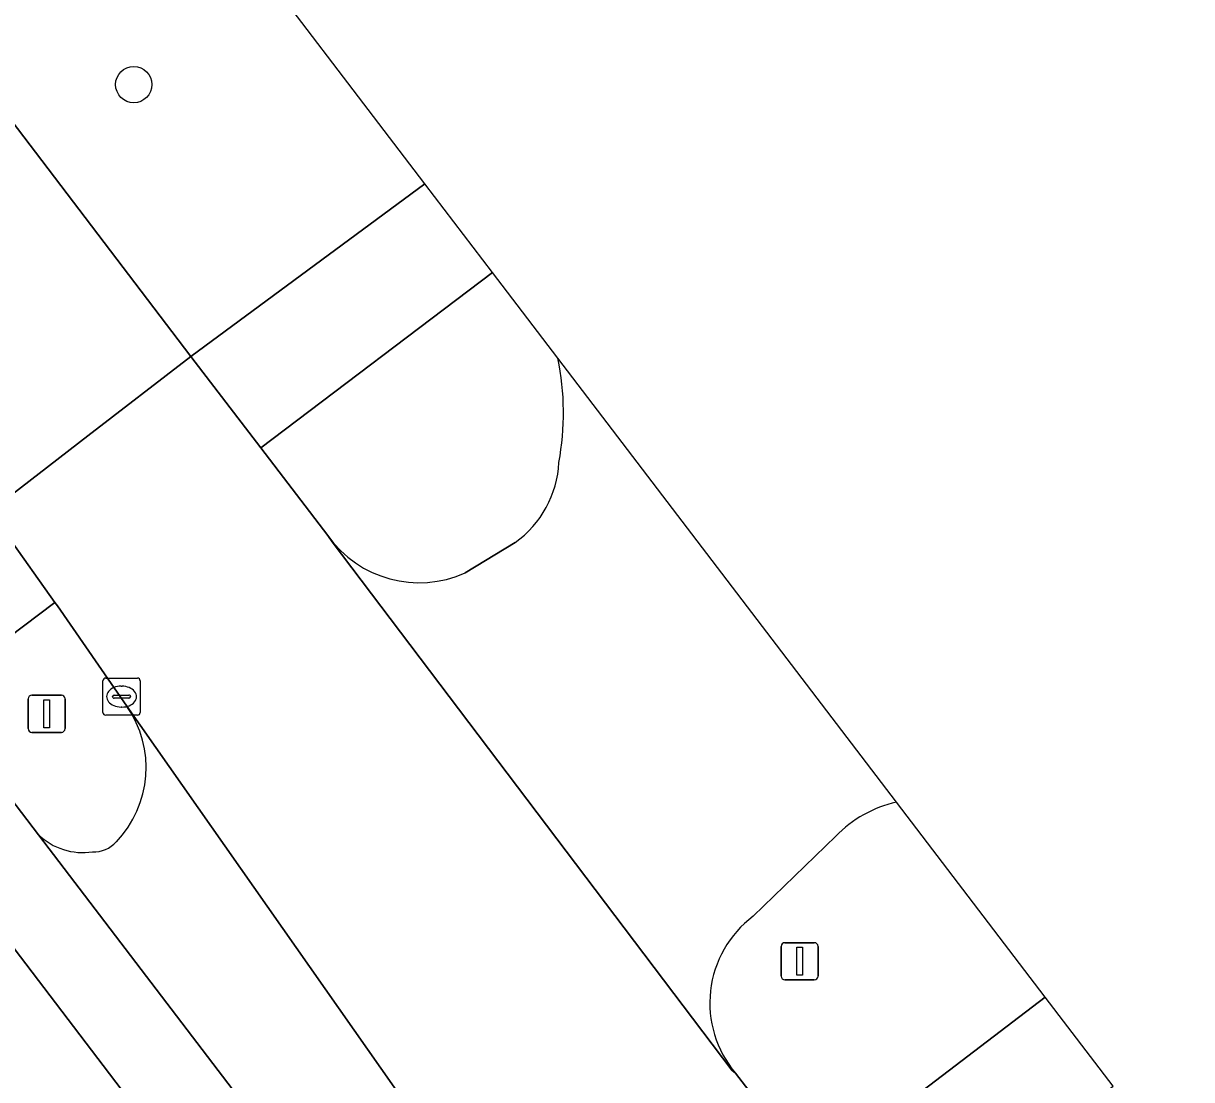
# Model space of a CAD drawing. Extents: x 160023 to 161302, y 384750 to 385707.
# Drawn here: x 160525.65 to 160557.04, y 385401.72 to 385430.13 of the extents above; entities that cross this region are included whole.
import ezdxf

# ---------------------------------------------------------------- set-up
doc = ezdxf.new("R2010")
doc.units = 0
for name, color, linetype in [('IMGEO_Berm_groen', 7, 'Continuous'), ('IMGEO_Boom', 7, 'Continuous'), ('IMGEO_Fietspad_gesloten', 7, 'Continuous'), ('IMGEO_Kolk', 7, 'Continuous'), ('IMGEO_Lichtmast', 7, 'Continuous'), ('IMGEO_Rijbaan_lokaal_gesloten', 7, 'Continuous'), ('IMGEO_Rijbaan_lokaal_open', 7, 'Continuous'), ('IMGEO_Verkeerseiland_groen', 7, 'Continuous'), ('IMGEO_Voetpad_open', 7, 'Continuous')]:
    doc.layers.add(name, color=color, linetype=linetype)

msp = doc.modelspace()

# ---------------------------------------------------------------- linework, layer by layer
at = {"layer": 'IMGEO_Berm_groen'}
msp.add_lwpolyline([(160504.798, 385467.328), (160498.698, 385462.556), (160500, 385460.842), (160530.144, 385421.169), (160536.439, 385425.81), (160519.956, 385447.438), (160504.798, 385467.328)], dxfattribs=at)
at = {"layer": 'IMGEO_Boom'}
msp.add_circle((160528.613, 385428.481), 0.489, dxfattribs=at)
at = {"layer": 'IMGEO_Fietspad_gesloten'}
for points in [[(160557.043, 385367.718), (160554.061, 385371.46), (160553.925, 385371.64), (160547.014, 385380.747), (160546.854, 385380.958), (160539.862, 385390.15), (160538.063, 385392.567), (160536.369, 385394.761), (160526.049, 385408.311), (160523.19, 385412.064), (160521.367, 385414.466), (160507.775, 385432.386), (160506.859, 385433.594), (160496.701, 385446.986), (160495.79, 385448.187), (160486.213, 385460.814), (160482.072, 385466.259), (160477.883, 385471.703), (160476.046, 385474.129), (160468.509, 385483.99), (160467.607, 385485.214), (160450.164, 385508.169)], [(160449.613, 385504.891), (160459.973, 385491.267), (160463.968, 385486.014), (160472.502, 385474.792), (160473.388, 385473.626), (160493.83, 385446.745), (160494.764, 385445.517), (160504.971, 385432.095), (160505.899, 385430.875), (160519.697, 385412.717), (160520.509, 385411.649), (160520.614, 385411.511), (160523.314, 385407.987), (160534.366, 385393.459), (160554.321, 385367.155)]]:
    msp.add_lwpolyline(points, dxfattribs=at)
at = {"layer": 'IMGEO_Kolk'}
for p, q in [((160527.784, 385411.598), (160527.784, 385412.45)), ((160527.859, 385412.524), (160528.711, 385412.524)), ((160528.272, 385412.304), (160528.297, 385412.304)), ((160528.785, 385412.45), (160528.785, 385411.598)), ((160528.043, 385412.018), (160528.043, 385412.03)), ((160528.481, 385411.981), (160528.083, 385411.981)), ((160528.086, 385412.067), (160528.484, 385412.067)), ((160528.527, 385412.03), (160528.527, 385412.018)), ((160528.295, 385411.744), (160528.27, 385411.744)), ((160528.711, 385411.524), (160527.859, 385411.524))]:
    msp.add_line(p, q, dxfattribs=at)
for points in [[(160527.784, 385411.598), (160527.784, 385412.45)], [(160527.859, 385412.524), (160528.711, 385412.524)], [(160528.785, 385412.45), (160528.785, 385411.598)], [(160528.711, 385411.524), (160527.859, 385411.524)]]:
    msp.add_lwpolyline(points, dxfattribs=at)
for centre, radius, start, end in [((160527.861, 385412.448), 0.0765, 91.552, 178.448), ((160527.861, 385412.448), 0.0765, 91.552, 178.448), ((160528.709, 385412.448), 0.0765, 1.552, 88.448), ((160528.709, 385412.448), 0.0765, 1.552, 88.448), ((160528.083, 385412.027), 0.0403, 85.8775, 175.7526), ((160528.08, 385412.017), 0.0366, 178.938, 274.7102), ((160528.484, 385412.024), 0.043, 264.8664, 352.4533), ((160528.488, 385412.029), 0.0386, 1.7309, 96.639), ((160527.861, 385411.6), 0.0765, 181.552, 268.448), ((160527.861, 385411.6), 0.0765, 181.552, 268.448), ((160528.709, 385411.6), 0.0765, 271.552, 358.448), ((160528.709, 385411.6), 0.0765, 271.552, 358.448)]:
    msp.add_arc(centre, radius, start, end, dxfattribs=at)
for centre, major_axis, ratio, start_param, end_param in [((160528.271, 385412.024), (-0.387, 0.002), 0.722429, 4.712389, 7.853982), ((160528.296, 385412.024), (-0.39, 0.002), 0.717154, 1.570796, 4.712389)]:
    msp.add_ellipse(centre, major_axis=major_axis, ratio=ratio, start_param=start_param, end_param=end_param, dxfattribs=at)
at = {"layer": 'IMGEO_Lichtmast'}
for p, q in [((160525.776, 385411.163), (160525.776, 385411.963)), ((160525.776, 385411.963), (160525.776, 385411.163)), ((160525.876, 385412.063), (160526.666, 385412.063)), ((160526.666, 385412.063), (160525.876, 385412.063)), ((160526.766, 385411.963), (160526.766, 385411.163)), ((160526.766, 385411.163), (160526.766, 385411.963)), ((160526.666, 385411.063), (160525.876, 385411.063)), ((160525.876, 385411.063), (160526.666, 385411.063)), ((160546.112, 385405.408), (160546.902, 385405.408)), ((160546.902, 385405.408), (160546.112, 385405.408)), ((160546.012, 385404.508), (160546.012, 385405.308)), ((160546.012, 385405.308), (160546.012, 385404.508)), ((160547.002, 385405.308), (160547.002, 385404.508)), ((160547.002, 385404.508), (160547.002, 385405.308)), ((160546.902, 385404.408), (160546.112, 385404.408)), ((160546.112, 385404.408), (160546.902, 385404.408))]:
    msp.add_line(p, q, dxfattribs=at)
for points in [[(160526.196, 385411.938), (160526.346, 385411.938), (160526.346, 385411.188), (160526.196, 385411.188), (160526.196, 385411.938)], [(160546.432, 385405.283), (160546.582, 385405.283), (160546.582, 385404.533), (160546.432, 385404.533), (160546.432, 385405.283)]]:
    msp.add_lwpolyline(points, dxfattribs=at)
for centre, start, end in [((160525.876, 385411.963), 90, 180), ((160525.876, 385411.963), 90, 180), ((160526.666, 385411.963), 0, 90), ((160526.666, 385411.963), 360, 90), ((160525.876, 385411.163), 180, 270), ((160525.876, 385411.163), 180, 270), ((160526.666, 385411.163), 270, 0), ((160526.666, 385411.163), 270, 0), ((160546.112, 385405.308), 90, 180), ((160546.112, 385405.308), 90, 180), ((160546.902, 385405.308), 0, 90), ((160546.902, 385405.308), 360, 90), ((160546.112, 385404.508), 180, 270), ((160546.112, 385404.508), 180, 270), ((160546.902, 385404.508), 270, 0), ((160546.902, 385404.508), 270, 0)]:
    msp.add_arc(centre, 0.1, start, end, dxfattribs=at)
at = {"layer": 'IMGEO_Rijbaan_lokaal_gesloten'}
for points in [[(160524.332, 385417.527), (160524.749, 385417.011), (160527.38, 385419.039), (160530.144, 385421.169), (160500, 385460.842), (160498.698, 385462.556), (160497.037, 385464.742), (160497.017, 385464.764), (160489.08, 385475.205), (160489.058, 385475.245), (160486.628, 385478.443), (160484.761, 385480.89), (160470.248, 385500), (160429.878, 385553.156), (160428.016, 385555.576)], [(160549.109, 385409.186), (160540.013, 385421.121)], [(160533.827, 385416.355), (160533.941, 385416.183), (160544.687, 385401.984), (160544.783, 385401.902)], [(160538.861, 385416.168), (160537.522, 385415.353)], [(160545.258, 385406.117), (160547.479, 385408.272)]]:
    msp.add_lwpolyline(points, dxfattribs=at)
msp.add_lwpolyline([(160533.827, 385416.355), (160532.027, 385418.718), (160530.144, 385421.169), (160527.38, 385419.039), (160524.749, 385417.011), (160525.213, 385416.366), (160526.493, 385414.558), (160526.561, 385414.462), (160528.43, 385411.763), (160539.441, 385396.058), (160540.606, 385394.49), (160542.361, 385392.039), (160545.465, 385394.375), (160548.671, 385396.788), (160546.87, 385399.186), (160544.783, 385401.902), (160544.687, 385401.984), (160533.941, 385416.183)], close=True, dxfattribs=at)
for centre, radius, start, end in [((160532.834, 385419.654), 7.327, 349.5164, 11.545), ((160537.225, 385418.462), 2.818, 305.4971, 357.1329), ((160536.283, 385418.097), 3.011, 215.3492, 294.3059), ((160549.824, 385406), 3.265, 102.6541, 135.9113), ((160547.011, 385403.785), 2.917, 126.9299, 220.2107)]:
    msp.add_arc(centre, radius, start, end, dxfattribs=at)
at = {"layer": 'IMGEO_Rijbaan_lokaal_open'}
for points in [[(160539.441, 385396.058), (160528.43, 385411.763)], [(160526.049, 385408.311), (160536.369, 385394.761)], [(160534.366, 385393.459), (160523.314, 385407.987)]]:
    msp.add_lwpolyline(points, dxfattribs=at)
for centre, radius, start, end in [((160526.054, 385410.116), 2.891, 316.3001, 34.7246), ((160527.248, 385409.567), 1.736, 226.3166, 278.4059), ((160527.537, 385408.665), 0.816, 267.5594, 318.06)]:
    msp.add_arc(centre, radius, start, end, dxfattribs=at)
at = {"layer": 'IMGEO_Verkeerseiland_groen'}
for points in [[(160540.013, 385421.121), (160538.251, 385423.432), (160538.251, 385423.432), (160532.027, 385418.718), (160533.827, 385416.355)], [(160537.522, 385415.353), (160538.861, 385416.168)], [(160528.43, 385411.763), (160526.561, 385414.462), (160526.493, 385414.558), (160523.19, 385412.064), (160526.049, 385408.311)], [(160553.106, 385403.941), (160549.109, 385409.186)], [(160547.479, 385408.272), (160545.258, 385406.117)], [(160544.783, 385401.902), (160546.87, 385399.186), (160553.106, 385403.941), (160553.106, 385403.941)]]:
    msp.add_lwpolyline(points, dxfattribs=at)
for centre, radius, start, end in [((160532.834, 385419.654), 7.327, 349.5164, 11.545), ((160537.225, 385418.462), 2.818, 305.4971, 357.1329), ((160536.283, 385418.097), 3.011, 215.3492, 294.3059), ((160526.054, 385410.116), 2.891, 316.3001, 34.7246), ((160549.824, 385406), 3.265, 102.6541, 135.9113), ((160527.248, 385409.567), 1.736, 226.3166, 278.4059), ((160527.537, 385408.665), 0.816, 267.5594, 318.06), ((160547.011, 385403.785), 2.917, 126.9299, 220.2107)]:
    msp.add_arc(centre, radius, start, end, dxfattribs=at)
at = {"layer": 'IMGEO_Voetpad_open'}
for points in [[(160538.251, 385423.432), (160536.439, 385425.81), (160530.144, 385421.169), (160532.027, 385418.718), (160538.251, 385423.432), (160538.251, 385423.432)], [(160554.93, 385401.548), (160553.106, 385403.941), (160553.106, 385403.941), (160546.87, 385399.186), (160548.671, 385396.788), (160554.93, 385401.548)]]:
    msp.add_lwpolyline(points, dxfattribs=at)
msp.add_lwpolyline([(160526.493, 385414.558), (160525.213, 385416.366), (160524.749, 385417.011), (160521.367, 385414.466), (160523.19, 385412.064)], close=True, dxfattribs=at)

doc.saveas('drawing.dxf')
